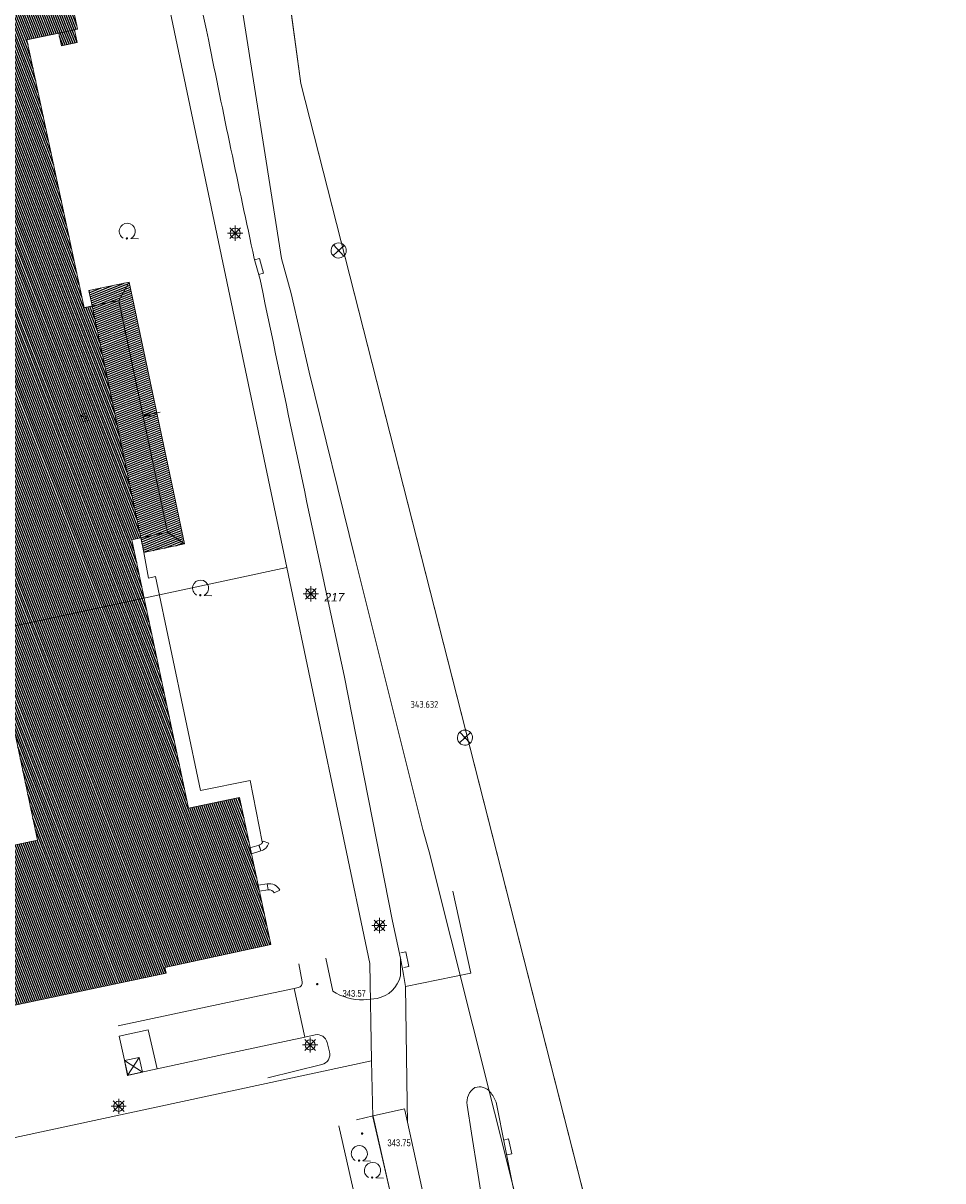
# Model space of a CAD drawing. Header units: metres. Extents: x 345144 to 348639, y 5629211 to 5635235.
# Tile 915 of 1056: x 347948 to 348039, y 5630736 to 5630851. Entities that reach past the tile are written whole.
import ezdxf
from ezdxf.enums import TextEntityAlignment as Align

# ---------------------------------------------------------------- set-up
doc = ezdxf.new("R2010")
doc.units = ezdxf.units.M
doc.header["$MEASUREMENT"] = 0
doc.linetypes.add('4_4', pattern=[1.4, 0.7, -0.7])
for name, color, linetype in [('011 Gebäude', 7, 'Continuous'), ('011 Gebäude Ausg.', 7, 'Continuous'), ('028 Geländeform', 7, 'Continuous'), ('028 Geländeform Ausg.', 7, 'Continuous'), ('065-066 Ver_Entsorgung', 7, 'Continuous'), ('065-066 Ver_Entsorgung Ausg.', 7, 'Continuous'), ('081-083 Topographie', 7, 'Continuous'), ('AX Flurstück', 7, 'Continuous'), ('AX Gebäude', 7, 'Continuous'), ('Blatt', 7, 'Continuous'), ('Definitionslinie', 7, 'Continuous'), ('Gemeinde Lokation', 7, 'Continuous'), ('Ortsteil Lokation', 7, 'Continuous'), ('Präsentationsobjekt -Text (punktförmig)', 7, 'Continuous')]:
    doc.layers.add(name, color=color, linetype=linetype)
doc.styles.add('ARIAL', font='arial.ttf', dxfattribs={"height": 1})
doc.styles.add('ARIALIT', font='ariali.ttf', dxfattribs={"height": 1})
doc.styles.add('DIN-6776-IT', font='txt', dxfattribs={"height": 1})
pattern_1 = [(201.882352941, (0, 0), (0.074540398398, -0.185590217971), [])]
pattern_2 = [(111.5294117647, (0, 0), (-0.186045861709, -0.07339575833), [])]

# ---------------------------------------------------------------- blocks, each defined once
blk = doc.blocks.new('alk_5742_nrw')
at = {"color": 134, "lineweight": 5, "true_color": 0x00b2b2, "flags": 128}
for points in [[(1, 0), (-1, 0)], [(0.707333, -0.707333), (-0.707333, 0.707333)], [(-0.707333, -0.707333), (0.707333, 0.707333)], [(0, -1), (0, 1)]]:
    blk.add_lwpolyline(points, dxfattribs=at)
at = {"color": 134, "lineweight": 5, "true_color": 0x00b2b2}
for start, end in [(0, 180), (180, 0)]:
    blk.add_arc((0, 0), 0.666667, start, end, dxfattribs=at)
blk = doc.blocks.new('alk_3504_nrw')
at = {"color": 134, "lineweight": 5, "true_color": 0x00b2b2, "flags": 128}
for points in [[(-0.729333, -0.684), (-0.707333, -0.707333), (0.707333, 0.707333)], [(-0.707333, 0.707333), (0.707333, -0.707333)]]:
    blk.add_lwpolyline(points, dxfattribs=at)
at = {"color": 134, "lineweight": 5, "true_color": 0x00b2b2}
for start, end in [(90, -90), (-90, 90)]:
    blk.add_arc((0, 0), 1, start, end, dxfattribs=at)
blk = doc.blocks.new('swc_ve_punkt_9999')
at = {"color": 134, "lineweight": 5, "true_color": 0x00b2b2, "flags": 128}
for points in [[(-1, -1), (-1, 1), (1, 1), (1, -1), (-1, -1)], [(-1, 1), (1, -1)], [(1, 1), (-1, -1)]]:
    blk.add_lwpolyline(points, dxfattribs=at)
blk = doc.blocks.new('alk_043x_nrw')
h = blk.add_hatch(color=7)
edge = h.paths.add_edge_path(flags=0)
edge.add_arc((0, 0), 1, 180, 360, ccw=False)
edge.add_arc((0, 0), 1, 0, 180, ccw=False)
blk = doc.blocks.new('alk_7100_nrwx2')
at = {"true_color": 0x2e2e2e}
h = blk.add_hatch(color=250, dxfattribs=at)
edge = h.paths.add_edge_path(flags=0)
edge.add_arc((0.024073, -0.597267), 0.057254, 180, 360, ccw=False)
edge.add_arc((0.024073, -0.597267), 0.057255, 0, 180, ccw=False)
at = {"color": 250, "lineweight": 5, "true_color": 0x2e2e2e, "flags": 128}
blk.add_lwpolyline([(0.349382, -0.597267), (1, -0.597267)], dxfattribs=at)
at = {"color": 250, "lineweight": 5, "true_color": 0x2e2e2e}
for centre, radius, start, end in [((0.024073, 0.012362), 0.690995, -61.91481688, -118.08518312), ((0.024073, -0.597267), 0.057255, 0, 180), ((0.024073, -0.597267), 0.057254, 180, 0)]:
    blk.add_arc(centre, radius, start, end, dxfattribs=at)
blk = doc.blocks.new('swc_strasseneinlauf')
at = {"color": 7, "lineweight": 5, "flags": 128}
blk.add_lwpolyline([(-1, 0), (-1, -0.666667), (1, -0.666667), (1, 0)], dxfattribs=at)

msp = doc.modelspace()

# ---------------------------------------------------------------- hatches: boundary and pattern name
at = {"layer": '011 Gebäude', "true_color": 0x8f8f8f}
h = msp.add_hatch(dxfattribs=at)
h.set_pattern_fill('_USER', color=252, scale=0.2, angle=201.88235294, style=0, pattern_type=0)
h.set_pattern_definition(pattern_1)
h.paths.add_polyline_path([(347954.416, 5630824.272), (347958.411, 5630825.115), (347958.411, 5630825.115), (347957.367, 5630823.3), (347957.367, 5630823.3), (347954.737, 5630822.746), (347954.737, 5630822.746)], flags=0)
h = msp.add_hatch(dxfattribs=at)
h.set_pattern_fill('_USER', color=252, scale=0.2, angle=201.88235294, style=0, pattern_type=0)
h.set_pattern_definition(pattern_1)
h.paths.add_polyline_path([(347958.411, 5630825.115), (347963.87, 5630799.225), (347963.87, 5630799.225), (347962.194, 5630800.381), (347962.194, 5630800.381), (347957.367, 5630823.3), (347957.367, 5630823.3)], flags=0)
h = msp.add_hatch(dxfattribs=at)
h.set_pattern_fill('_USER', color=252, scale=0.2, angle=201.88235294, style=0, pattern_type=0)
h.set_pattern_definition(pattern_1)
h.paths.add_polyline_path([(347957.367, 5630823.3), (347962.194, 5630800.381), (347962.194, 5630800.381), (347959.56, 5630799.825), (347959.56, 5630799.825), (347954.737, 5630822.746), (347954.737, 5630822.746)], flags=0)
h = msp.add_hatch(dxfattribs=at)
h.set_pattern_fill('_USER', color=252, scale=0.2, angle=201.88235294, style=0, pattern_type=0)
h.set_pattern_definition(pattern_1)
h.paths.add_polyline_path([(347962.194, 5630800.381), (347963.87, 5630799.225), (347963.87, 5630799.225), (347959.864, 5630798.38), (347959.864, 5630798.38), (347959.56, 5630799.825), (347959.56, 5630799.825)], flags=0)
at = {"layer": 'AX Gebäude', "true_color": 0x4f4f4f}
h = msp.add_hatch(dxfattribs=at)
h.set_pattern_fill('_USER', color=251, scale=0.2, angle=111.52941176, style=0, pattern_type=0)
h.set_pattern_definition(pattern_2)
h.paths.add_polyline_path([(347952.992, 5630850.055), (347951.439, 5630849.724), (347948.296, 5630849.053), (347953.947, 5630822.579), (347954.737, 5630822.747), (347959.559, 5630799.825), (347958.66, 5630799.635), (347964.274, 5630773.096), (347969.314, 5630774.162), (347972.406, 5630759.627), (347961.935, 5630757.358), (347962.057, 5630756.801), (347934.489, 5630750.961), (347934.407, 5630751.367), (347923.741, 5630749.195), (347920.862, 5630763.331), (347921.619, 5630763.481), (347931.929, 5630765.591), (347931.796, 5630766.199), (347949.349, 5630769.929), (347942.558, 5630802.046), (347940.073, 5630813.775), (347933.282, 5630845.893), (347915.678, 5630842.135), (347915.566, 5630842.678), (347905.294, 5630840.484), (347904.517, 5630840.316), (347901.564, 5630854.346), (347912.033, 5630856.549), (347911.917, 5630857.088), (347939.522, 5630863.019), (347939.666, 5630862.352), (347950.276, 5630864.675), (347953.307, 5630850.123)], flags=0)
h = msp.add_hatch(dxfattribs=at)
h.set_pattern_fill('_USER', color=251, scale=0.2, angle=111.52941176, style=0, pattern_type=0)
h.set_pattern_definition(pattern_2)
h.paths.add_polyline_path([(347951.439, 5630849.724), (347952.992, 5630850.055), (347953.262, 5630848.791), (347951.708, 5630848.459)], flags=0)

# ---------------------------------------------------------------- linework, layer by layer
at = {"layer": '011 Gebäude', "color": 251, "linetype": 'Continuous', "lineweight": 13, "true_color": 0x4f4f4f, "flags": 128}
for points in [[(347954.416, 5630824.272), (347958.411, 5630825.115), (347958.411, 5630825.115), (347957.367, 5630823.3), (347957.367, 5630823.3), (347954.737, 5630822.746), (347954.737, 5630822.746), (347954.416, 5630824.272)], [(347958.411, 5630825.115), (347963.87, 5630799.225), (347963.87, 5630799.225), (347962.194, 5630800.381), (347962.194, 5630800.381), (347957.367, 5630823.3), (347957.367, 5630823.3), (347958.411, 5630825.115)], [(347957.367, 5630823.3), (347962.194, 5630800.381), (347962.194, 5630800.381), (347959.56, 5630799.825), (347959.56, 5630799.825), (347954.737, 5630822.746), (347954.737, 5630822.746), (347957.367, 5630823.3)], [(347962.194, 5630800.381), (347963.87, 5630799.225), (347963.87, 5630799.225), (347959.864, 5630798.38), (347959.864, 5630798.38), (347959.56, 5630799.825), (347959.56, 5630799.825), (347962.194, 5630800.381)]]:
    msp.add_lwpolyline(points, dxfattribs=at)
at = {"layer": '011 Gebäude Ausg.', "color": 5, "linetype": 'Continuous', "lineweight": 5, "true_color": 0x0000ff, "flags": 128}
for points in [[(347960.81029, 5630812.359268), (347959.891, 5630811.893), (347960.921558, 5630811.871806)], [(347959.891, 5630811.893), (347961.455, 5630812.25)]]:
    msp.add_lwpolyline(points, dxfattribs=at)
at = {"layer": '081-083 Topographie', "color": 7, "linetype": 'Continuous', "lineweight": 5, "flags": 128}
for points in [[(347970.773, 5630827.45), (347971.348, 5630825.35)], [(347959.864, 5630798.38), (347960.313, 5630795.833), (347960.313, 5630795.833), (347961.013, 5630795.993)], [(347961.013, 5630795.993), (347965.44, 5630774.837), (347965.44, 5630774.837), (347970.361, 5630775.846), (347970.361, 5630775.846), (347971.542, 5630769.787)], [(347970.499, 5630768.591), (347971.427, 5630768.865)], [(347971.163, 5630765.473), (347972.04, 5630765.613)], [(347979.147, 5630741.709), (347980.933, 5630733.676), (347980.933, 5630733.676), (347984.373, 5630734.432)]]:
    msp.add_lwpolyline(points, dxfattribs=at)
at = {"layer": '081-083 Topographie', "color": 7, "linetype": 'Continuous', "lineweight": 5}
for centre, radius, start, end in [((347174.264, 5630683.924), 809.015281, 11.780283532, 12.828970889), ((349356.53, 5631128.986), 1418.18438, -168.617332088, -167.723995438), ((353055.989, 5631883.602), 5193.599079, -168.243031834, -167.801629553), ((347971.038, 5630770.033), 1.231075, -71.57976881, -18.86175254), ((347972.253, 5630764.483), 1.1499, 25.76314084, 100.6747503)]:
    msp.add_arc(centre, radius, start, end, dxfattribs=at)
at = {"layer": 'AX Flurstück', "color": 8, "linetype": 'Continuous', "lineweight": 13, "true_color": 0x808080, "flags": 128}
for points in [[(347960.584, 5630953.98), (347975.383, 5630844.729), (348005.705, 5630725.733), (348006.611, 5630716.666), (348003.767, 5630702.726), (348003.228, 5630701.037), (348002.784, 5630704.647), (348001.694, 5630711.786), (348000.349, 5630718.835), (347998.843, 5630725.851), (347988.048, 5630768.768), (347987.437, 5630770.994), (347980.724, 5630797.875), (347976.205, 5630816.191), (347974.43, 5630823.988), (347973.47, 5630827.449), (347968.877, 5630856.525)], [(347911.447, 5630867.553), (347940.176, 5630872.48), (347957.528, 5630875.458), (347973.981, 5630796.908), (347927.736, 5630786.968), (347926.474, 5630792.833), (347905.256, 5630782.137), (347900.561, 5630804.513), (347898.724, 5630813.243)], [(347984.381, 5630734.434), (347982.481, 5630742.596), (347982.376, 5630748.134), (347982.196, 5630757.738), (347973.981, 5630796.908), (347957.528, 5630875.458)], [(347968.877, 5630856.525), (347973.47, 5630827.449), (347974.43, 5630823.988), (347976.205, 5630816.191), (347980.724, 5630797.875), (347987.437, 5630770.994)], [(347871.849, 5630796.313), (347900.561, 5630804.513), (347905.256, 5630782.137), (347915.396, 5630733.734), (347982.376, 5630748.134), (347982.481, 5630742.596), (347984.381, 5630734.434), (347918.156, 5630719.872), (347914.006, 5630714.027), (347889.324, 5630708.966), (347883.676, 5630731.28), (347870.414, 5630749.44), (347848.564, 5630779.357), (347860.576, 5630792.258), (347871.849, 5630796.313)], [(347927.736, 5630786.968), (347973.981, 5630796.908), (347982.196, 5630757.738), (347982.376, 5630748.134), (347915.396, 5630733.734), (347905.256, 5630782.137), (347926.474, 5630792.833), (347927.736, 5630786.968)], [(347987.437, 5630770.994), (347988.048, 5630768.768), (347998.843, 5630725.851)]]:
    msp.add_lwpolyline(points, dxfattribs=at)
at = {"layer": 'AX Gebäude', "color": 7, "linetype": 'Continuous', "lineweight": 5, "flags": 128}
for points in [[(347950.276, 5630864.675), (347953.307, 5630850.123), (347952.992, 5630850.055)], [(347952.992, 5630850.055), (347951.439, 5630849.724), (347948.296, 5630849.053), (347953.947, 5630822.579), (347954.737, 5630822.747), (347959.559, 5630799.825), (347958.66, 5630799.635), (347964.274, 5630773.096), (347969.314, 5630774.162), (347972.406, 5630759.627), (347961.935, 5630757.358), (347962.057, 5630756.801), (347934.489, 5630750.961)], [(347951.439, 5630849.724), (347952.992, 5630850.055), (347953.262, 5630848.791), (347951.708, 5630848.459), (347951.439, 5630849.724)], [(347931.796, 5630766.199), (347949.349, 5630769.929), (347942.558, 5630802.046)]]:
    msp.add_lwpolyline(points, dxfattribs=at)
at = {"layer": 'Blatt', "color": 205, "linetype": 'Continuous', "lineweight": 5, "true_color": 0x873099, "flags": 128}
msp.add_lwpolyline([(348005.705, 5630725.733), (348009.874, 5630684.008), (347867.426, 5630688.019), (347874.464, 5630937.896), (347963.101, 5630935.4), (347975.383, 5630844.729), (348005.705, 5630725.733)], dxfattribs=at)
at = {"layer": 'Definitionslinie', "color": 7, "linetype": 'Continuous', "lineweight": 5, "flags": 128}
for points in [[(347970.773, 5630827.45), (347971.348, 5630825.35)], [(347959.864, 5630798.38), (347960.313, 5630795.833)], [(347960.313, 5630795.833), (347961.013, 5630795.993)], [(347961.013, 5630795.993), (347965.44, 5630774.837)], [(347965.44, 5630774.837), (347970.361, 5630775.846)], [(347970.361, 5630775.846), (347971.542, 5630769.787)], [(347970.329, 5630769.166), (347971.257, 5630769.44)], [(347970.329, 5630769.166), (347971.257, 5630769.44)], [(347970.499, 5630768.591), (347970.329, 5630769.167)], [(347970.499, 5630768.591), (347970.329, 5630769.167)], [(347970.329, 5630769.166), (347970.499, 5630768.591)], [(347970.329, 5630769.166), (347970.499, 5630768.591)], [(347970.499, 5630768.591), (347971.427, 5630768.865)], [(347971.427, 5630768.865), (347971.237, 5630769.435)], [(347971.427, 5630768.865), (347971.237, 5630769.435)], [(347971.237, 5630769.434), (347971.427, 5630768.865)], [(347971.237, 5630769.434), (347971.427, 5630768.865)], [(347971.257, 5630769.44), (347971.427, 5630768.865)], [(347971.257, 5630769.44), (347971.427, 5630768.865)], [(347971.635, 5630769.829), (347972.203, 5630769.635)], [(347971.635, 5630769.829), (347972.203, 5630769.635)], [(347971.163, 5630765.473), (347972.04, 5630765.613)], [(347971.257, 5630764.881), (347971.163, 5630765.473)], [(347971.258, 5630764.881), (347971.163, 5630765.473)], [(347971.257, 5630764.881), (347971.163, 5630765.473)], [(347971.258, 5630764.881), (347971.163, 5630765.473)], [(347972.151, 5630765.023), (347972.04, 5630765.613)], [(347972.151, 5630765.023), (347972.04, 5630765.613)], [(347972.152, 5630765.023), (347972.04, 5630765.613)], [(347972.152, 5630765.023), (347972.04, 5630765.613)], [(347972.135, 5630765.021), (347972.04, 5630765.613)], [(347972.135, 5630765.021), (347972.04, 5630765.613)], [(347971.258, 5630764.881), (347972.135, 5630765.021)], [(347971.258, 5630764.881), (347972.135, 5630765.021)], [(347972.748, 5630764.722), (347973.289, 5630764.983)], [(347972.748, 5630764.722), (347973.289, 5630764.983)], [(347979.147, 5630741.709), (347980.933, 5630733.676)]]:
    msp.add_lwpolyline(points, dxfattribs=at)
at = {"layer": 'Definitionslinie', "color": 250, "linetype": 'Continuous', "lineweight": 13, "true_color": 0x2e2e2e, "flags": 128}
for points in [[(347954.416, 5630824.272), (347958.411, 5630825.115)], [(347957.367, 5630823.3), (347958.411, 5630825.115)], [(347957.367, 5630823.3), (347958.411, 5630825.115)], [(347958.411, 5630825.115), (347963.87, 5630799.225)], [(347954.416, 5630824.272), (347954.737, 5630822.746)], [(347954.737, 5630822.746), (347957.367, 5630823.3)], [(347957.367, 5630823.3), (347962.194, 5630800.381)], [(347959.56, 5630799.825), (347962.194, 5630800.381)], [(347959.56, 5630799.825), (347959.864, 5630798.38)], [(347962.194, 5630800.381), (347963.87, 5630799.225)], [(347962.194, 5630800.381), (347963.87, 5630799.225)], [(347959.864, 5630798.38), (347963.87, 5630799.225)]]:
    msp.add_lwpolyline(points, dxfattribs=at)
at = {"layer": 'Definitionslinie', "color": 250, "linetype": '4_4', "lineweight": 5, "true_color": 0x2e2e2e, "flags": 128}
for points in [[(347954.737, 5630822.746), (347957.367, 5630823.3)], [(347957.367, 5630823.3), (347962.194, 5630800.381)], [(347959.56, 5630799.825), (347962.194, 5630800.381)]]:
    msp.add_lwpolyline(points, dxfattribs=at)
at = {"layer": 'Definitionslinie', "color": 219, "linetype": 'Continuous', "lineweight": 5, "true_color": 0x5c3d57, "flags": 128}
for points in [[(347985.925, 5630742.056), (347985.897, 5630743.98), (347985.727, 5630755.465), (347985.727, 5630755.465), (347985.511, 5630756.658), (347985.22, 5630758.264), (347985.22, 5630758.264), (347984.431, 5630761.94), (347979.651, 5630786.21)], [(347985.727, 5630755.465), (347992.169, 5630756.803), (347990.418, 5630764.894)], [(347975.167, 5630757.715), (347975.518, 5630755.942)], [(347977.833, 5630758.262), (347978.536, 5630754.998)], [(347985.229, 5630756.509), (347985.22, 5630758.264)], [(347975.124, 5630755.377), (347974.703, 5630755.287), (347974.703, 5630755.287), (347968.122, 5630753.883), (347957.328, 5630751.576)], [(347975.775, 5630750.468), (347974.703, 5630755.287)], [(347981.566, 5630754.147), (347982.91, 5630754.288)], [(347961.172, 5630747.321), (347967.578, 5630748.701), (347975.775, 5630750.468), (347975.775, 5630750.468), (347976.783, 5630750.69)], [(347977.972, 5630749.918), (347978.196, 5630749.007)], [(347977.45, 5630747.754), (347972.099, 5630746.447)], [(347991.823, 5630743.738), (347992.253, 5630740.979), (347993.489, 5630733.059)], [(347997.11, 5630732.005), (347995.576, 5630739.554), (347994.673, 5630744.043)], [(347980.891, 5630742.298), (347982.513, 5630742.686), (347982.513, 5630742.686), (347985.636, 5630743.391), (347985.668, 5630743.243), (347985.668, 5630743.243), (347985.925, 5630742.056), (347985.925, 5630742.056), (347987.725, 5630733.743)], [(347982.513, 5630742.686), (347982.531, 5630742.607), (347984.112, 5630735.589), (347984.373, 5630734.432), (347984.373, 5630734.432), (347984.463, 5630734.032), (347984.807, 5630732.606)]]:
    msp.add_lwpolyline(points, dxfattribs=at)
at = {"layer": 'Definitionslinie', "color": 134, "linetype": 'Continuous', "lineweight": 5, "true_color": 0x00b2b2, "flags": 128}
msp.add_lwpolyline([(347958.268, 5630746.695), (347957.42, 5630750.55), (347960.281, 5630751.17), (347961.172, 5630747.321), (347961.172, 5630747.321), (347958.268, 5630746.695)], dxfattribs=at)
at = {"layer": 'Definitionslinie', "color": 7, "linetype": 'Continuous', "lineweight": 5}
for centre, radius, start, end in [((347174.264, 5630683.924), 809.015281, 11.780283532, 12.828970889), ((349356.53, 5631128.986), 1418.18438, -168.617332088, -167.723995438), ((353055.989, 5631883.602), 5193.599079, -168.243031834, -167.801629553), ((347971.038, 5630770.033), 0.631191, -71.62246174, -18.86573603), ((347971.038, 5630770.033), 0.631191, -71.62246174, -18.86573603), ((347971.038, 5630770.033), 1.231075, -71.57976881, -18.86175254), ((347972.253, 5630764.483), 1.1499, 25.76314084, 100.6747503), ((347972.253, 5630764.483), 0.549549, 25.7725645, 100.69651074), ((347972.253, 5630764.483), 0.549549, 25.7725645, 100.69651074)]:
    msp.add_arc(centre, radius, start, end, dxfattribs=at)
at = {"layer": 'Definitionslinie', "color": 219, "linetype": 'Continuous', "lineweight": 5, "true_color": 0x5c3d57}
for centre, radius, start, end in [((347982.33, 5630757.215), 2.983912, -78.79174248, -13.68694009), ((347975.034, 5630755.86), 0.490897, -79.44481856, 9.61582688), ((347981.487, 5630759.685), 5.538625, -122.19508548, -89.18272669), ((347976.989, 5630749.705), 1.006311, 12.22605053, 101.81241619), ((347977.238, 5630748.729), 0.997521, -77.7327866, 16.18208877), ((347993.496, 5630744.034), 1.699393, 122.13761499, -169.966624), ((347993.044, 5630744.233), 1.319476, 37.48651783, 110.02761385), ((347991.386, 5630742.783), 3.520223, 20.97324012, 39.79098407)]:
    msp.add_arc(centre, radius, start, end, dxfattribs=at)
at = {"layer": 'Gemeinde Lokation', "color": 7, "linetype": 'Continuous', "lineweight": 5, "flags": 128}
msp.add_lwpolyline([(347899.031, 5631693.561), (347926.631, 5631600.505), (347925.405, 5631534.986), (347926.23, 5631453.062), (347924.572, 5631371.352), (347926.424, 5631253.18), (347933.647, 5631166.935), (347960.584, 5630953.98), (347975.383, 5630844.729), (348005.705, 5630725.733), (348023.631, 5630546.345), (348034.821, 5630453.592), (348037.99, 5630386.322), (348038.853, 5630367.26), (348034.949, 5630313.579)], dxfattribs=at)
at = {"layer": 'Ortsteil Lokation', "color": 7, "linetype": 'Continuous', "lineweight": 5, "flags": 128}
msp.add_lwpolyline([(347725.956, 5632057.39), (347769.164, 5631969.901), (347835.901, 5631869.724), (347875.026, 5631799.405), (347883.211, 5631764.659), (347899.031, 5631693.561), (347926.631, 5631600.505), (347925.405, 5631534.986), (347926.23, 5631453.062), (347924.572, 5631371.352), (347926.424, 5631253.18), (347933.647, 5631166.935), (347960.584, 5630953.98), (347975.383, 5630844.729), (348005.705, 5630725.733), (348023.631, 5630546.345), (348034.821, 5630453.592), (348037.99, 5630386.322), (348038.853, 5630367.26), (348034.949, 5630313.579)], dxfattribs=at)

# ---------------------------------------------------------------- block references
at = {"layer": '028 Geländeform', "xscale": 0.125, "yscale": 0.125, "rotation": -2.325521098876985}
for p in [(347979.115, 5630828.231), (347991.603, 5630780.068)]:
    msp.add_blockref('alk_043x_nrw', p, dxfattribs=at)
at = {"layer": '028 Geländeform', "xscale": 0.125, "yscale": 0.125}
for p in [(347976.996, 5630755.703), (347981.434, 5630740.932)]:
    msp.add_blockref('alk_043x_nrw', p, dxfattribs=at)
at = {"layer": '065-066 Ver_Entsorgung', "xscale": 0.75, "yscale": 0.75}
for p in [(347968.877, 5630829.941), (347976.36, 5630794.296), (347983.142, 5630761.499), (347976.299, 5630749.688), (347957.365, 5630743.626)]:
    msp.add_blockref('alk_5742_nrw', p, dxfattribs=at)
for name, p, rotation in [('alk_3504_nrw', (347979.115, 5630828.231), -2.325521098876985), ('alk_3504_nrw', (347991.603, 5630780.068), -2.325521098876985), ('swc_ve_punkt_9999', (347958.824, 5630747.573), 12.12831331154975)]:
    msp.add_blockref(name, p, dxfattribs=dict(at, rotation=rotation))
at = {"layer": '065-066 Ver_Entsorgung Ausg.', "xscale": 0.75, "yscale": 0.75}
for p, rotation in [((347971.008, 5630826.59), 105.3065487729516), ((347985.419, 5630758.077), 100.8488225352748), ((347995.576, 5630739.554), 102.7631318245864)]:
    msp.add_blockref('swc_strasseneinlauf', p, dxfattribs=dict(at, rotation=rotation))
at = {"layer": '081-083 Topographie', "xscale": 1.15275, "yscale": 1.15275}
for p, rotation in [((347958.186, 5630830.111), -2.326094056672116), ((347965.437, 5630794.838), -2.325521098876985), ((347981.135, 5630738.944), -2.326094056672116), ((347982.431, 5630737.27), -2.325521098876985)]:
    msp.add_blockref('alk_7100_nrwx2', p, dxfattribs=dict(at, rotation=rotation))

# ---------------------------------------------------------------- texts
at = {"layer": '028 Geländeform Ausg.', "color": 44, "true_color": 0xb27500, "style": 'ARIAL', "width": 0.8}
for s, p in [('343.57', (347979.496, 5630754.453)), ('343.75', (347983.934, 5630739.682))]:
    msp.add_text(s, height=0.6761367, dxfattribs=at).set_placement(p)
at = {"layer": '065-066 Ver_Entsorgung Ausg.', "color": 134, "true_color": 0x00b2b2, "style": 'DIN-6776-IT', "width": 0.8}
msp.add_text('343.632', height=0.6762, dxfattribs=at).set_placement((347986.225, 5630783.021))
at = {"layer": 'Präsentationsobjekt -Text (punktförmig)', "color": 7, "style": 'ARIAL'}
msp.add_text('50', height=0.5894701, rotation=103.70535752, dxfattribs=at).set_placement((347954.325, 5630811.796), align=Align.CENTER)
at = {"layer": 'Präsentationsobjekt -Text (punktförmig)', "color": 8, "true_color": 0x808080, "style": 'ARIALIT'}
msp.add_text('217', height=0.8421, dxfattribs=at).set_placement((347978.696, 5630793.956), align=Align.MIDDLE_CENTER)

doc.saveas('drawing.dxf')
